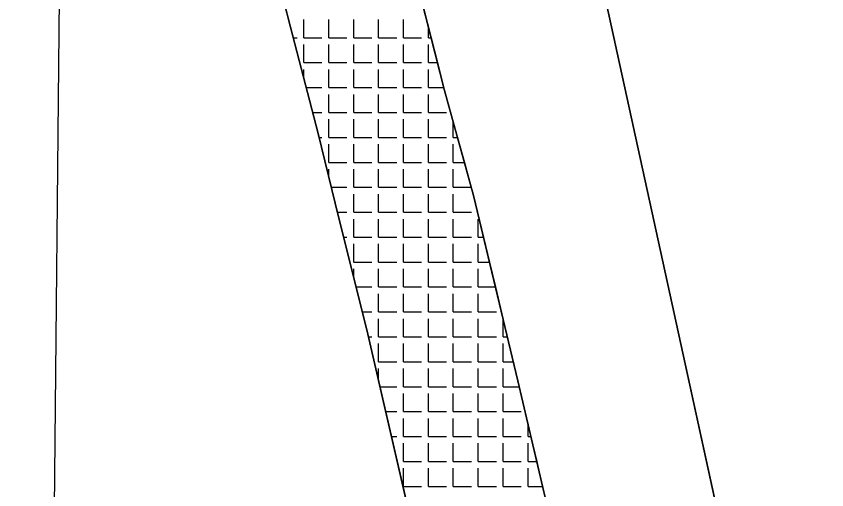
# Model space of a CAD drawing. Extents: x 427903 to 430077, y 4477233 to 4480385.
# Drawn here: x 427902.6 to 428129.8, y 4478388.5 to 4478521.2 of the extents above; entities that cross this region are included whole.
import ezdxf

# ---------------------------------------------------------------- set-up
doc = ezdxf.new("R2010")
doc.units = 0
for name, color, linetype in [('ADAKENARI', 7, 'Continuous'), ('KIYI', 7, 'Continuous'), ('KIYIKENARCIZGI', 7, 'Continuous'), ('PL_AYA_PARK_DINLENME', 7, 'Continuous'), ('PL_DOLGU', 7, 'Continuous'), ('PL_K_TALI_IS_MRK', 7, 'Continuous'), ('SıNıR', 7, 'Continuous'), ('TR_KIYI', 7, 'Continuous'), ('TR_TALIISMERK', 7, 'Continuous')]:
    doc.layers.add(name, color=color, linetype=linetype)

msp = doc.modelspace()

# ---------------------------------------------------------------- linework, layer by layer
at = {"layer": 'ADAKENARI'}
msp.add_line((428114.25, 4478313.51), (428064.87, 4478539.25), dxfattribs=at)
at = {"layer": 'KIYI'}
for p, q in [((427974.43, 4478537.94), (427979.44, 4478518.13)), ((427979.44, 4478518.13), (427987.22, 4478488.36)), ((427987.22, 4478488.36), (427992.94, 4478465.02)), ((427992.94, 4478465.02), (428000.84, 4478433.31)), ((428000.84, 4478433.31), (428013.62, 4478378.16))]:
    msp.add_line(p, q, dxfattribs=at)
at = {"layer": 'KIYIKENARCIZGI'}
for p, q in [((428022.63, 4478500.39), (428013.08, 4478538.04)), ((428030.78, 4478471), (428022.63, 4478500.39)), ((428043.19, 4478419.02), (428030.78, 4478471)), ((428062.79, 4478335.7), (428043.19, 4478419.02))]:
    msp.add_line(p, q, dxfattribs=at)
at = {"layer": 'PL_AYA_PARK_DINLENME'}
for points in [[(428146.39, 4478139.05), (428143.84, 4478136.95), (428139.23, 4478133.54), (428129.55, 4478126.94), (428129.52, 4478126.95), (428123.61, 4478128.52), (428117.06, 4478257.91), (428114.25, 4478313.51), (428064.87, 4478539.25)], [(428015.34, 4478529.14), (428018.14, 4478518.08), (428018.88, 4478515.17), (428020.65, 4478508.19), (428022.42, 4478501.2), (428022.63, 4478500.39), (428025.13, 4478491.39), (428026.28, 4478487.23), (428028.22, 4478480.25), (428030.15, 4478473.26), (428030.78, 4478471), (428033.58, 4478459.29), (428035.24, 4478452.31), (428036.91, 4478445.32), (428039.1, 4478436.17), (428040.25, 4478431.35), (428041.91, 4478424.37), (428043.19, 4478419.02), (428043.58, 4478417.38), (428046.08, 4478406.73), (428046.86, 4478403.41), (428048.51, 4478396.43), (428050.15, 4478389.44), (428053.07, 4478377.05)]]:
    msp.add_lwpolyline(points, dxfattribs=at)
at = {"layer": 'PL_DOLGU'}
for points in [[(427915.56, 4478616.56), (427926.24, 4478611.7), (427951.44, 4478612.68), (428005.26, 4478568.85), (428013.08, 4478538.04), (428022.63, 4478500.39), (428030.78, 4478471), (428043.19, 4478419.02), (428062.79, 4478335.7), (428065.05, 4478326.22), (428070.28, 4478297.7), (428077.59, 4478258.73), (428080.14, 4478238.03), (428083.58, 4478195.5), (428087.15, 4478152.17), (428090.62, 4478147.29), (428105.66, 4478126.11), (428131.83, 4478090.59), (428146.88, 4478022.13), (428153.28, 4477995.07), (428160.32, 4477964.05), (428161.5, 4477959.01), (428182.61, 4477892.78)], [(427915.56, 4478616.56), (427926.24, 4478611.7), (427951.44, 4478612.68), (428005.26, 4478568.85), (428013.08, 4478538.04), (428022.63, 4478500.39), (428030.78, 4478471), (428043.19, 4478419.02), (428062.79, 4478335.7), (428065.05, 4478326.22), (428070.28, 4478297.7), (428077.59, 4478258.73), (428080.14, 4478238.03), (428083.58, 4478195.5), (428087.15, 4478152.17), (428090.62, 4478147.29), (428105.66, 4478126.11), (428131.83, 4478090.59), (428146.88, 4478022.13), (428153.28, 4477995.07), (428160.32, 4477964.05), (428161.5, 4477959.01), (428182.61, 4477892.78)], [(428034.77, 4478236.8), (428030.86, 4478275.63), (428026.25, 4478315.53), (428022.99, 4478333.71), (428014.8, 4478372.78), (428013.62, 4478378.16), (428000.84, 4478433.31), (427992.94, 4478465.02), (427987.22, 4478488.36), (427979.44, 4478518.13), (427974.43, 4478537.94)], [(428034.77, 4478236.8), (428030.86, 4478275.63), (428026.25, 4478315.53), (428022.99, 4478333.71), (428014.8, 4478372.78), (428013.62, 4478378.16), (428000.84, 4478433.31), (427992.94, 4478465.02), (427987.22, 4478488.36), (427979.44, 4478518.13), (427974.43, 4478537.94)]]:
    msp.add_lwpolyline(points, dxfattribs=at)
at = {"layer": 'PL_K_TALI_IS_MRK'}
msp.add_lwpolyline([(428064.87, 4478539.25), (428114.25, 4478313.51), (428117.06, 4478257.91), (428123.61, 4478128.52), (428129.52, 4478126.95), (428129.55, 4478126.94), (428139.23, 4478133.54), (428143.84, 4478136.95), (428146.39, 4478139.05), (428151.43, 4478143.21)], dxfattribs=at)
at = {"layer": 'SıNıR'}
msp.add_line((427902.58, 4477253.75), (427929.02, 4480028.95), dxfattribs=at)
at = {"layer": 'TR_KIYI'}
for p, q in [((427983.22, 4478515.17), (427983.22, 4478520.25)), ((427983.22, 4478515.17), (427983.22, 4478520.25)), ((427990.2, 4478515.17), (427990.2, 4478520.25)), ((427990.2, 4478515.17), (427990.2, 4478520.25)), ((427997.19, 4478515.17), (427997.19, 4478520.25)), ((427997.19, 4478515.17), (427997.19, 4478520.25)), ((428004.17, 4478515.17), (428004.17, 4478520.25)), ((428004.17, 4478515.17), (428004.17, 4478520.25)), ((428011.16, 4478515.17), (428011.16, 4478520.25)), ((428011.16, 4478515.17), (428011.16, 4478520.25)), ((428018.14, 4478515.17), (428018.14, 4478518.08)), ((428018.14, 4478515.17), (428018.14, 4478518.08)), ((427980.21, 4478515.17), (427981.31, 4478515.17)), ((427983.22, 4478515.17), (427988.3, 4478515.17)), ((427990.2, 4478515.17), (427995.28, 4478515.17)), ((427997.19, 4478515.17), (428002.27, 4478515.17)), ((428004.17, 4478515.17), (428009.25, 4478515.17)), ((428011.16, 4478515.17), (428016.24, 4478515.17)), ((428018.14, 4478515.17), (428018.88, 4478515.17)), ((427983.22, 4478508.19), (427983.22, 4478513.27)), ((427983.22, 4478508.19), (427983.22, 4478513.27)), ((427990.2, 4478508.19), (427990.2, 4478513.27)), ((427990.2, 4478508.19), (427990.2, 4478513.27)), ((427997.19, 4478508.19), (427997.19, 4478513.27)), ((427997.19, 4478508.19), (427997.19, 4478513.27)), ((428004.17, 4478508.19), (428004.17, 4478513.27)), ((428004.17, 4478508.19), (428004.17, 4478513.27)), ((428011.16, 4478508.19), (428011.16, 4478513.27)), ((428011.16, 4478508.19), (428011.16, 4478513.27)), ((428018.14, 4478508.19), (428018.14, 4478513.27)), ((428018.14, 4478508.19), (428018.14, 4478513.27)), ((427983.22, 4478508.19), (427988.3, 4478508.19)), ((427990.2, 4478508.19), (427995.28, 4478508.19)), ((427997.19, 4478508.19), (428002.27, 4478508.19)), ((428004.17, 4478508.19), (428009.25, 4478508.19)), ((428011.16, 4478508.19), (428016.24, 4478508.19)), ((428018.14, 4478508.19), (428020.65, 4478508.19)), ((427983.22, 4478503.68), (427983.22, 4478506.28)), ((427983.22, 4478503.68), (427983.22, 4478506.28)), ((427990.2, 4478501.2), (427990.2, 4478506.28)), ((427990.2, 4478501.2), (427990.2, 4478506.28)), ((427997.19, 4478501.2), (427997.19, 4478506.28)), ((427997.19, 4478501.2), (427997.19, 4478506.28)), ((428004.17, 4478501.2), (428004.17, 4478506.28)), ((428004.17, 4478501.2), (428004.17, 4478506.28)), ((428011.16, 4478501.2), (428011.16, 4478506.28)), ((428011.16, 4478501.2), (428011.16, 4478506.28)), ((428018.14, 4478501.2), (428018.14, 4478506.28)), ((428018.14, 4478501.2), (428018.14, 4478506.28)), ((427983.86, 4478501.2), (427988.3, 4478501.2)), ((427990.2, 4478501.2), (427995.28, 4478501.2)), ((427990.2, 4478494.22), (427990.2, 4478499.3)), ((427990.2, 4478494.22), (427990.2, 4478499.3)), ((427997.19, 4478501.2), (428002.27, 4478501.2)), ((427997.19, 4478494.22), (427997.19, 4478499.3)), ((427997.19, 4478494.22), (427997.19, 4478499.3)), ((428004.17, 4478501.2), (428009.25, 4478501.2)), ((428004.17, 4478494.22), (428004.17, 4478499.3)), ((428004.17, 4478494.22), (428004.17, 4478499.3)), ((428011.16, 4478501.2), (428016.24, 4478501.2)), ((428011.16, 4478494.22), (428011.16, 4478499.3)), ((428011.16, 4478494.22), (428011.16, 4478499.3)), ((428018.14, 4478501.2), (428022.42, 4478501.2)), ((428018.14, 4478494.22), (428018.14, 4478499.3)), ((428018.14, 4478494.22), (428018.14, 4478499.3)), ((427985.69, 4478494.22), (427988.3, 4478494.22)), ((427990.2, 4478494.22), (427995.28, 4478494.22)), ((427990.2, 4478487.23), (427990.2, 4478492.31)), ((427990.2, 4478487.23), (427990.2, 4478492.31)), ((427997.19, 4478494.22), (428002.27, 4478494.22)), ((427997.19, 4478487.23), (427997.19, 4478492.31)), ((427997.19, 4478487.23), (427997.19, 4478492.31)), ((428004.17, 4478494.22), (428009.25, 4478494.22)), ((428004.17, 4478487.23), (428004.17, 4478492.31)), ((428004.17, 4478487.23), (428004.17, 4478492.31)), ((428011.16, 4478494.22), (428016.24, 4478494.22)), ((428011.16, 4478487.23), (428011.16, 4478492.31)), ((428011.16, 4478487.23), (428011.16, 4478492.31)), ((428018.14, 4478494.22), (428023.22, 4478494.22)), ((428018.14, 4478487.23), (428018.14, 4478492.31)), ((428018.14, 4478487.23), (428018.14, 4478492.31)), ((428025.13, 4478487.23), (428025.13, 4478491.39)), ((428025.13, 4478487.23), (428025.13, 4478491.39)), ((427987.5, 4478487.23), (427988.3, 4478487.23)), ((427990.2, 4478487.23), (427995.28, 4478487.23)), ((427990.2, 4478480.25), (427990.2, 4478485.33)), ((427990.2, 4478480.25), (427990.2, 4478485.33)), ((427997.19, 4478487.23), (428002.27, 4478487.23)), ((427997.19, 4478480.25), (427997.19, 4478485.33)), ((427997.19, 4478480.25), (427997.19, 4478485.33)), ((428004.17, 4478487.23), (428009.25, 4478487.23)), ((428004.17, 4478480.25), (428004.17, 4478485.33)), ((428004.17, 4478480.25), (428004.17, 4478485.33)), ((428011.16, 4478487.23), (428016.24, 4478487.23)), ((428011.16, 4478480.25), (428011.16, 4478485.33)), ((428011.16, 4478480.25), (428011.16, 4478485.33)), ((428018.14, 4478487.23), (428023.22, 4478487.23)), ((428018.14, 4478480.25), (428018.14, 4478485.33)), ((428018.14, 4478480.25), (428018.14, 4478485.33)), ((428025.13, 4478487.23), (428026.28, 4478487.23)), ((428025.13, 4478480.25), (428025.13, 4478485.33)), ((428025.13, 4478480.25), (428025.13, 4478485.33)), ((427990.2, 4478480.25), (427995.28, 4478480.25)), ((427997.19, 4478480.25), (428002.27, 4478480.25)), ((428004.17, 4478480.25), (428009.25, 4478480.25)), ((428011.16, 4478480.25), (428016.24, 4478480.25)), ((428018.14, 4478480.25), (428023.22, 4478480.25)), ((428025.13, 4478480.25), (428028.22, 4478480.25)), ((427990.2, 4478476.2), (427990.2, 4478478.34)), ((427990.2, 4478476.2), (427990.2, 4478478.34)), ((427997.19, 4478473.26), (427997.19, 4478478.34)), ((427997.19, 4478473.26), (427997.19, 4478478.34)), ((428004.17, 4478473.26), (428004.17, 4478478.34)), ((428004.17, 4478473.26), (428004.17, 4478478.34)), ((428011.16, 4478473.26), (428011.16, 4478478.34)), ((428011.16, 4478473.26), (428011.16, 4478478.34)), ((428018.14, 4478473.26), (428018.14, 4478478.34)), ((428018.14, 4478473.26), (428018.14, 4478478.34)), ((428025.13, 4478473.26), (428025.13, 4478478.34)), ((428025.13, 4478473.26), (428025.13, 4478478.34)), ((427990.92, 4478473.26), (427995.28, 4478473.26)), ((427997.19, 4478473.26), (428002.27, 4478473.26)), ((428004.17, 4478473.26), (428009.25, 4478473.26)), ((428011.16, 4478473.26), (428016.24, 4478473.26)), ((428018.14, 4478473.26), (428023.22, 4478473.26)), ((428025.13, 4478473.26), (428030.15, 4478473.26)), ((427997.19, 4478466.28), (427997.19, 4478471.36)), ((427997.19, 4478466.28), (427997.19, 4478471.36)), ((428004.17, 4478466.28), (428004.17, 4478471.36)), ((428004.17, 4478466.28), (428004.17, 4478471.36)), ((428011.16, 4478466.28), (428011.16, 4478471.36)), ((428011.16, 4478466.28), (428011.16, 4478471.36)), ((428018.14, 4478466.28), (428018.14, 4478471.36)), ((428018.14, 4478466.28), (428018.14, 4478471.36)), ((428025.13, 4478466.28), (428025.13, 4478471.36)), ((428025.13, 4478466.28), (428025.13, 4478471.36)), ((427992.64, 4478466.28), (427995.28, 4478466.28)), ((427997.19, 4478466.28), (428002.27, 4478466.28)), ((428004.17, 4478466.28), (428009.25, 4478466.28)), ((428011.16, 4478466.28), (428016.24, 4478466.28)), ((428018.14, 4478466.28), (428023.22, 4478466.28)), ((428025.13, 4478466.28), (428030.21, 4478466.28)), ((427997.19, 4478459.29), (427997.19, 4478464.37)), ((427997.19, 4478459.29), (427997.19, 4478464.37)), ((428004.17, 4478459.29), (428004.17, 4478464.37)), ((428004.17, 4478459.29), (428004.17, 4478464.37)), ((428011.16, 4478459.29), (428011.16, 4478464.37)), ((428011.16, 4478459.29), (428011.16, 4478464.37)), ((428018.14, 4478459.29), (428018.14, 4478464.37)), ((428018.14, 4478459.29), (428018.14, 4478464.37)), ((428025.13, 4478459.29), (428025.13, 4478464.37)), ((428025.13, 4478459.29), (428025.13, 4478464.37)), ((428032.11, 4478459.29), (428032.11, 4478464.37)), ((428032.11, 4478459.29), (428032.11, 4478464.37)), ((427994.37, 4478459.29), (427995.28, 4478459.29)), ((427997.19, 4478459.29), (428002.27, 4478459.29)), ((428004.17, 4478459.29), (428009.25, 4478459.29)), ((428011.16, 4478459.29), (428016.24, 4478459.29)), ((428018.14, 4478459.29), (428023.22, 4478459.29)), ((428025.13, 4478459.29), (428030.21, 4478459.29)), ((428032.11, 4478459.29), (428033.58, 4478459.29)), ((427997.19, 4478452.31), (427997.19, 4478457.39)), ((427997.19, 4478452.31), (427997.19, 4478457.39)), ((428004.17, 4478452.31), (428004.17, 4478457.39)), ((428004.17, 4478452.31), (428004.17, 4478457.39)), ((428011.16, 4478452.31), (428011.16, 4478457.39)), ((428011.16, 4478452.31), (428011.16, 4478457.39)), ((428018.14, 4478452.31), (428018.14, 4478457.39)), ((428018.14, 4478452.31), (428018.14, 4478457.39)), ((428025.13, 4478452.31), (428025.13, 4478457.39)), ((428025.13, 4478452.31), (428025.13, 4478457.39)), ((428032.11, 4478452.31), (428032.11, 4478457.39)), ((428032.11, 4478452.31), (428032.11, 4478457.39)), ((427997.19, 4478452.31), (428002.27, 4478452.31)), ((428004.17, 4478452.31), (428009.25, 4478452.31)), ((428011.16, 4478452.31), (428016.24, 4478452.31)), ((428018.14, 4478452.31), (428023.22, 4478452.31)), ((428025.13, 4478452.31), (428030.21, 4478452.31)), ((428032.11, 4478452.31), (428035.24, 4478452.31)), ((427997.19, 4478447.98), (427997.19, 4478450.4)), ((427997.19, 4478447.98), (427997.19, 4478450.4)), ((428004.17, 4478445.32), (428004.17, 4478450.4)), ((428004.17, 4478445.32), (428004.17, 4478450.4)), ((428011.16, 4478445.32), (428011.16, 4478450.4)), ((428011.16, 4478445.32), (428011.16, 4478450.4)), ((428018.14, 4478445.32), (428018.14, 4478450.4)), ((428018.14, 4478445.32), (428018.14, 4478450.4)), ((428025.13, 4478445.32), (428025.13, 4478450.4)), ((428025.13, 4478445.32), (428025.13, 4478450.4)), ((428032.11, 4478445.32), (428032.11, 4478450.4)), ((428032.11, 4478445.32), (428032.11, 4478450.4)), ((427997.85, 4478445.32), (428002.27, 4478445.32)), ((428004.17, 4478445.32), (428009.25, 4478445.32)), ((428011.16, 4478445.32), (428016.24, 4478445.32)), ((428018.14, 4478445.32), (428023.22, 4478445.32)), ((428025.13, 4478445.32), (428030.21, 4478445.32)), ((428032.11, 4478445.32), (428036.91, 4478445.32)), ((428004.17, 4478438.34), (428004.17, 4478443.42)), ((428004.17, 4478438.34), (428004.17, 4478443.42)), ((428011.16, 4478438.34), (428011.16, 4478443.42)), ((428011.16, 4478438.34), (428011.16, 4478443.42)), ((428018.14, 4478438.34), (428018.14, 4478443.42)), ((428018.14, 4478438.34), (428018.14, 4478443.42)), ((428025.13, 4478438.34), (428025.13, 4478443.42)), ((428025.13, 4478438.34), (428025.13, 4478443.42)), ((428032.11, 4478438.34), (428032.11, 4478443.42)), ((428032.11, 4478438.34), (428032.11, 4478443.42)), ((427999.59, 4478438.34), (428002.27, 4478438.34)), ((428004.17, 4478438.34), (428009.25, 4478438.34)), ((428011.16, 4478438.34), (428016.24, 4478438.34)), ((428018.14, 4478438.34), (428023.22, 4478438.34)), ((428025.13, 4478438.34), (428030.21, 4478438.34)), ((428032.11, 4478438.34), (428037.19, 4478438.34)), ((428004.17, 4478431.35), (428004.17, 4478436.43)), ((428004.17, 4478431.35), (428004.17, 4478436.43)), ((428011.16, 4478431.35), (428011.16, 4478436.43)), ((428011.16, 4478431.35), (428011.16, 4478436.43)), ((428018.14, 4478431.35), (428018.14, 4478436.43)), ((428018.14, 4478431.35), (428018.14, 4478436.43)), ((428025.13, 4478431.35), (428025.13, 4478436.43)), ((428025.13, 4478431.35), (428025.13, 4478436.43)), ((428032.11, 4478431.35), (428032.11, 4478436.43)), ((428032.11, 4478431.35), (428032.11, 4478436.43)), ((428039.1, 4478431.35), (428039.1, 4478436.17)), ((428039.1, 4478431.35), (428039.1, 4478436.17)), ((428001.29, 4478431.35), (428002.27, 4478431.35)), ((428004.17, 4478431.35), (428009.25, 4478431.35)), ((428011.16, 4478431.35), (428016.24, 4478431.35)), ((428018.14, 4478431.35), (428023.22, 4478431.35)), ((428025.13, 4478431.35), (428030.21, 4478431.35)), ((428032.11, 4478431.35), (428037.19, 4478431.35)), ((428039.1, 4478431.35), (428040.25, 4478431.35)), ((428004.17, 4478424.37), (428004.17, 4478429.45)), ((428004.17, 4478424.37), (428004.17, 4478429.45)), ((428011.16, 4478424.37), (428011.16, 4478429.45)), ((428011.16, 4478424.37), (428011.16, 4478429.45)), ((428018.14, 4478424.37), (428018.14, 4478429.45)), ((428018.14, 4478424.37), (428018.14, 4478429.45)), ((428025.13, 4478424.37), (428025.13, 4478429.45)), ((428025.13, 4478424.37), (428025.13, 4478429.45)), ((428032.11, 4478424.37), (428032.11, 4478429.45)), ((428032.11, 4478424.37), (428032.11, 4478429.45)), ((428039.1, 4478424.37), (428039.1, 4478429.45)), ((428039.1, 4478424.37), (428039.1, 4478429.45)), ((428004.17, 4478424.37), (428009.25, 4478424.37)), ((428011.16, 4478424.37), (428016.24, 4478424.37)), ((428018.14, 4478424.37), (428023.22, 4478424.37)), ((428025.13, 4478424.37), (428030.21, 4478424.37)), ((428032.11, 4478424.37), (428037.19, 4478424.37)), ((428039.1, 4478424.37), (428041.91, 4478424.37)), ((428004.17, 4478418.93), (428004.17, 4478422.46)), ((428004.17, 4478418.93), (428004.17, 4478422.46)), ((428011.16, 4478417.38), (428011.16, 4478422.46)), ((428011.16, 4478417.38), (428011.16, 4478422.46)), ((428018.14, 4478417.38), (428018.14, 4478422.46)), ((428018.14, 4478417.38), (428018.14, 4478422.46)), ((428025.13, 4478417.38), (428025.13, 4478422.46)), ((428025.13, 4478417.38), (428025.13, 4478422.46)), ((428032.11, 4478417.38), (428032.11, 4478422.46)), ((428032.11, 4478417.38), (428032.11, 4478422.46)), ((428039.1, 4478417.38), (428039.1, 4478422.46)), ((428039.1, 4478417.38), (428039.1, 4478422.46)), ((428004.53, 4478417.38), (428009.25, 4478417.38)), ((428011.16, 4478417.38), (428016.24, 4478417.38)), ((428018.14, 4478417.38), (428023.22, 4478417.38)), ((428025.13, 4478417.38), (428030.21, 4478417.38)), ((428032.11, 4478417.38), (428037.19, 4478417.38)), ((428039.1, 4478417.38), (428043.58, 4478417.38)), ((428011.16, 4478410.4), (428011.16, 4478415.48)), ((428011.16, 4478410.4), (428011.16, 4478415.48)), ((428018.14, 4478410.4), (428018.14, 4478415.48)), ((428018.14, 4478410.4), (428018.14, 4478415.48)), ((428025.13, 4478410.4), (428025.13, 4478415.48)), ((428025.13, 4478410.4), (428025.13, 4478415.48)), ((428032.11, 4478410.4), (428032.11, 4478415.48)), ((428032.11, 4478410.4), (428032.11, 4478415.48)), ((428039.1, 4478410.4), (428039.1, 4478415.48)), ((428039.1, 4478410.4), (428039.1, 4478415.48)), ((428006.15, 4478410.4), (428009.25, 4478410.4)), ((428011.16, 4478410.4), (428016.24, 4478410.4)), ((428018.14, 4478410.4), (428023.22, 4478410.4)), ((428025.13, 4478410.4), (428030.21, 4478410.4)), ((428032.11, 4478410.4), (428037.19, 4478410.4)), ((428039.1, 4478410.4), (428044.18, 4478410.4)), ((428011.16, 4478403.41), (428011.16, 4478408.49)), ((428011.16, 4478403.41), (428011.16, 4478408.49)), ((428018.14, 4478403.41), (428018.14, 4478408.49)), ((428018.14, 4478403.41), (428018.14, 4478408.49)), ((428025.13, 4478403.41), (428025.13, 4478408.49)), ((428025.13, 4478403.41), (428025.13, 4478408.49)), ((428032.11, 4478403.41), (428032.11, 4478408.49)), ((428032.11, 4478403.41), (428032.11, 4478408.49)), ((428039.1, 4478403.41), (428039.1, 4478408.49)), ((428039.1, 4478403.41), (428039.1, 4478408.49)), ((428046.08, 4478403.41), (428046.08, 4478406.73)), ((428046.08, 4478403.41), (428046.08, 4478406.73)), ((428007.77, 4478403.41), (428009.25, 4478403.41)), ((428011.16, 4478403.41), (428016.24, 4478403.41)), ((428011.16, 4478396.43), (428011.16, 4478401.51)), ((428011.16, 4478396.43), (428011.16, 4478401.51)), ((428018.14, 4478403.41), (428023.22, 4478403.41)), ((428018.14, 4478396.43), (428018.14, 4478401.51)), ((428018.14, 4478396.43), (428018.14, 4478401.51)), ((428025.13, 4478403.41), (428030.21, 4478403.41)), ((428025.13, 4478396.43), (428025.13, 4478401.51)), ((428025.13, 4478396.43), (428025.13, 4478401.51)), ((428032.11, 4478403.41), (428037.19, 4478403.41)), ((428032.11, 4478396.43), (428032.11, 4478401.51)), ((428032.11, 4478396.43), (428032.11, 4478401.51)), ((428039.1, 4478403.41), (428044.18, 4478403.41)), ((428039.1, 4478396.43), (428039.1, 4478401.51)), ((428039.1, 4478396.43), (428039.1, 4478401.51)), ((428046.08, 4478403.41), (428046.86, 4478403.41)), ((428046.08, 4478396.43), (428046.08, 4478401.51)), ((428046.08, 4478396.43), (428046.08, 4478401.51)), ((428011.16, 4478396.43), (428016.24, 4478396.43)), ((428011.16, 4478389.44), (428011.16, 4478394.52)), ((428011.16, 4478389.44), (428011.16, 4478394.52)), ((428018.14, 4478396.43), (428023.22, 4478396.43)), ((428018.14, 4478389.44), (428018.14, 4478394.52)), ((428018.14, 4478389.44), (428018.14, 4478394.52)), ((428025.13, 4478396.43), (428030.21, 4478396.43)), ((428025.13, 4478389.44), (428025.13, 4478394.52)), ((428025.13, 4478389.44), (428025.13, 4478394.52)), ((428032.11, 4478396.43), (428037.19, 4478396.43)), ((428032.11, 4478389.44), (428032.11, 4478394.52)), ((428032.11, 4478389.44), (428032.11, 4478394.52)), ((428039.1, 4478396.43), (428044.18, 4478396.43)), ((428039.1, 4478389.44), (428039.1, 4478394.52)), ((428039.1, 4478389.44), (428039.1, 4478394.52)), ((428046.08, 4478396.43), (428048.51, 4478396.43)), ((428046.08, 4478389.44), (428046.08, 4478394.52)), ((428046.08, 4478389.44), (428046.08, 4478394.52)), ((428011.16, 4478389.44), (428016.24, 4478389.44)), ((428018.14, 4478389.44), (428023.22, 4478389.44)), ((428025.13, 4478389.44), (428030.21, 4478389.44)), ((428032.11, 4478389.44), (428037.19, 4478389.44)), ((428039.1, 4478389.44), (428044.18, 4478389.44)), ((428046.08, 4478389.44), (428050.15, 4478389.44))]:
    msp.add_line(p, q, dxfattribs=at)
at = {"layer": 'TR_TALIISMERK'}
msp.add_lwpolyline([(428099.72, 4478556.5), (428059.47, 4478547.15), (428059.64, 4478546.89), (428064.87, 4478539.25), (428114.25, 4478313.51), (428117.06, 4478257.91), (428123.61, 4478128.52), (428129.52, 4478126.95), (428129.55, 4478126.94), (428139.23, 4478133.54), (428143.84, 4478136.95), (428146.39, 4478139.05), (428151.43, 4478143.21)], dxfattribs=at)

doc.saveas('drawing.dxf')
